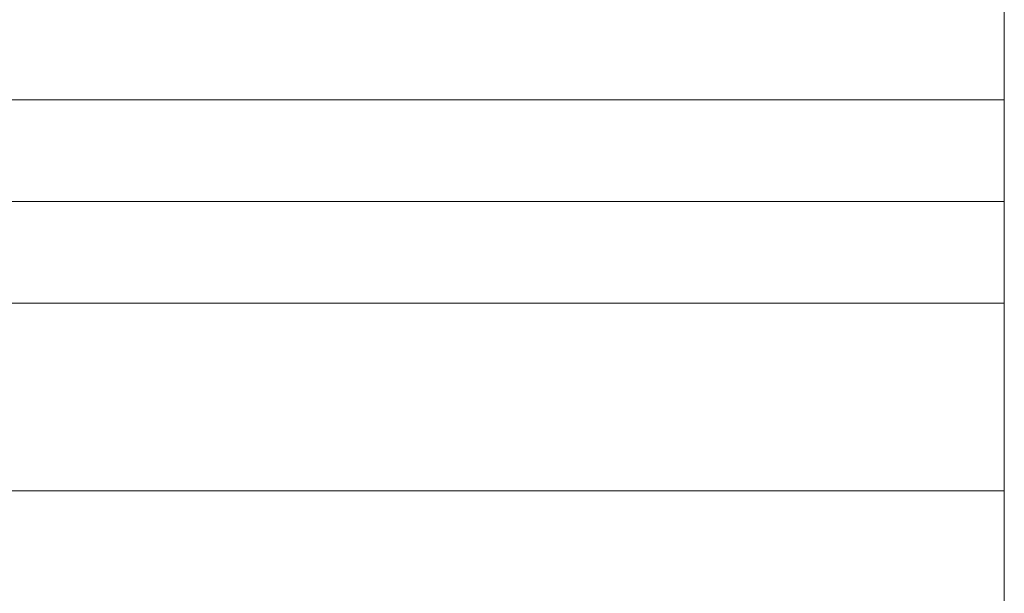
# Model space of a CAD drawing. Extents: x -27255 to 1448651, y 31034 to 8081248.
# Tile 566 of 580: x 584418 to 587866, y 3867321 to 3869330. Entities that reach past the tile are written whole.
import ezdxf

# ---------------------------------------------------------------- set-up
doc = ezdxf.new("R2010")
doc.units = 0
doc.layers.add('0.13文字', color=3, linetype='CONTINUOUS', lineweight=13)

msp = doc.modelspace()

# ---------------------------------------------------------------- linework, layer by layer
at = {"layer": '0.13文字', "lineweight": 13}
msp.add_line((587865.89025, 3871338.12904), (587865.89025, 3855111.18), dxfattribs=at)
at = {"layer": '0.13文字', "linetype": 'Continuous', "lineweight": 13}
for p, q in [((582175.00285, 3869049.05146), (587865.89025, 3869049.05146)), ((582175.00285, 3868693.14036), (587865.89025, 3868693.14036)), ((582175.00285, 3868337.22926), (587865.89025, 3868337.22926)), ((582175.00285, 3867680.41778), (587865.89025, 3867680.41778))]:
    msp.add_line(p, q, dxfattribs=at)

doc.saveas('drawing.dxf')
